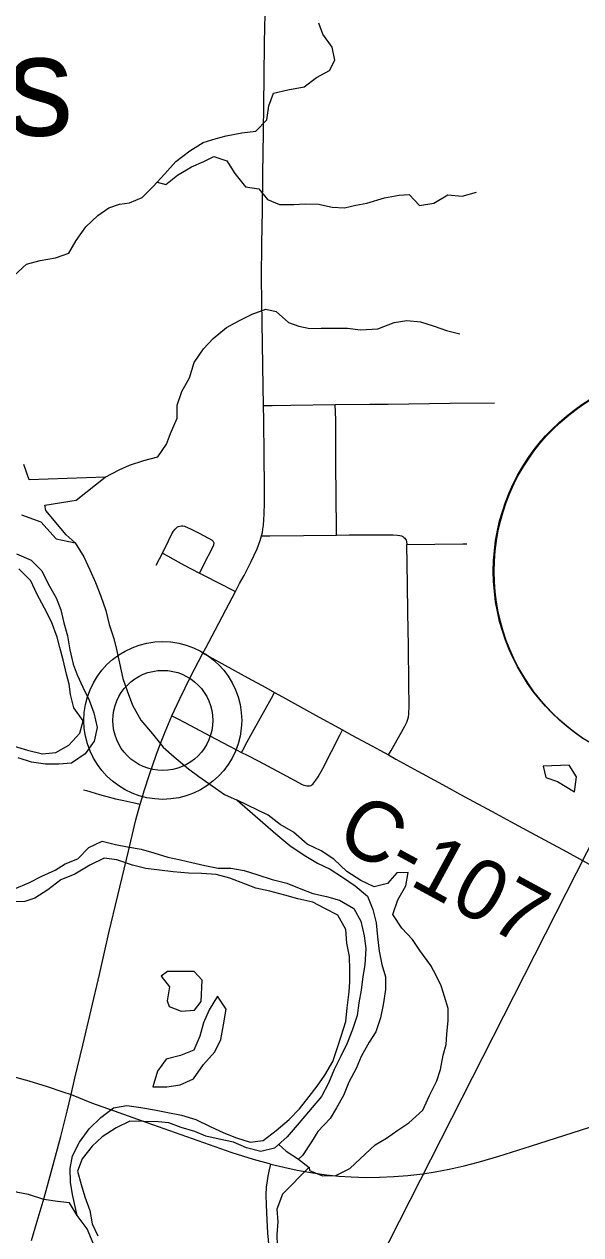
# Model space of a CAD drawing. Extents: x -87 to 2145, y -2128 to 440.
# Drawn here: x 61.74 to 75.6, y 376.74 to 406.86 of the extents above; entities that cross this region are included whole.
import ezdxf

# ---------------------------------------------------------------- set-up
doc = ezdxf.new("R2010")
doc.units = 0
for name, color, linetype in [('GM_X_County_Road', 7, 'Continuous'), ('GM_X_County_Road_Text', 7, 'Continuous'), ('GM_X_Major_River', 7, 'Continuous'), ('GM_X_Minor_Lake', 7, 'Continuous'), ('GM_X_Minor_Lake_Text', 7, 'Continuous'), ('GM_X_Minor_River', 7, 'Continuous'), ('GM_X_State_Route', 7, 'Continuous'), ('GM_X_Township_Road', 7, 'Continuous'), ('GM_X_Unincorporated', 7, 'Continuous'), ('GM_X_Unincorporated_Location', 7, 'Continuous'), ('SH_Masking', 7, 'Continuous'), ('SH_Text', 7, 'Continuous')]:
    doc.layers.add(name, color=color, linetype=linetype)

msp = doc.modelspace()

# ---------------------------------------------------------------- linework, layer by layer
at = {"layer": 'GM_X_County_Road'}
for points in [[(66.19, 391.214), (66.349, 391.127), (66.736, 390.912), (67.313, 390.599), (67.759, 390.355), (67.972, 390.236)], [(67.972, 390.236), (68.174, 390.122), (68.993, 389.671), (69.669, 389.3)], [(69.669, 389.3), (69.885, 389.182), (70.288, 388.962), (70.811, 388.678)], [(70.811, 388.678), (70.994, 388.578), (71.541, 388.279), (71.958, 388.05), (72.245, 387.891), (72.604, 387.694), (73.483, 387.219), (73.843, 387.023), (74.349, 386.75), (75.245, 386.269), (75.806, 385.963)], [(67.861, 376.267), (67.811, 376.789), (67.788, 377.103), (67.771, 377.487), (67.766, 377.734), (67.777, 377.923), (67.796, 378.081), (67.816, 378.197), (67.843, 378.324), (67.881, 378.501)]]:
    msp.add_lwpolyline(points, dxfattribs=at)
at = {"layer": 'GM_X_Major_River'}
for points in [[(61.555, 393.68), (61.913, 393.523), (62.179, 393.258), (62.344, 392.935), (62.539, 392.59), (62.655, 392.288), (62.73, 391.965), (62.825, 391.643), (62.879, 391.291), (62.964, 390.938), (63.06, 390.676), (63.205, 390.363), (63.36, 390.039), (63.475, 389.727), (63.559, 389.364), (63.484, 389.024), (63.259, 388.707), (62.925, 388.472), (62.604, 388.447), (62.274, 388.453), (61.924, 388.498), (61.595, 388.604)], [(61.49, 388.897), (61.829, 388.801), (62.197, 388.705), (62.528, 388.739), (62.852, 388.924), (63.127, 389.221), (63.212, 389.53), (62.977, 389.855), (62.892, 390.187), (62.866, 390.439), (62.8, 390.69), (62.715, 391.043), (62.63, 391.355), (62.564, 391.607), (62.42, 391.99), (62.245, 392.334), (62.06, 392.688), (61.905, 393.012), (61.609, 393.308)], [(61.503, 385.347), (61.856, 385.501), (62.179, 385.666), (62.512, 385.811), (62.765, 385.968), (63.077, 386.093), (63.352, 386.379), (63.685, 386.534), (64.014, 386.448), (64.313, 386.393), (64.653, 386.338), (64.971, 386.242), (65.32, 386.136), (65.63, 386.071), (65.919, 386.006), (66.238, 385.931), (66.567, 385.865), (66.888, 385.86), (67.217, 385.804), (67.556, 385.698), (67.914, 385.582), (68.283, 385.486), (68.591, 385.361), (68.93, 385.235), (69.269, 385.159), (69.588, 385.064), (69.945, 384.857), (70.12, 384.543), (70.204, 384.181), (70.249, 383.859), (70.223, 383.459), (70.168, 383.169), (70.133, 382.829), (70.068, 382.509), (70.033, 382.199), (69.917, 381.85), (69.781, 381.511), (69.626, 381.183), (69.461, 380.854), (69.315, 380.516), (69.139, 380.178), (68.588, 379.525), (68.292, 379.179), (67.977, 378.894), (67.636, 378.809), (67.277, 378.905), (66.949, 379.041), (66.599, 379.117), (66.26, 379.192), (65.992, 379.307), (65.653, 379.413), (65.345, 379.528), (65.075, 379.553), (64.374, 379.564), (64.031, 379.4)], [(63.065, 377.22), (62.943, 377.743), (62.898, 378.045), (62.884, 378.386), (62.949, 378.705), (63.124, 379.043), (63.36, 379.38), (63.655, 379.656), (63.969, 379.902), (64.3, 379.956), (64.65, 379.911), (64.989, 379.845), (65.319, 379.779), (65.658, 379.714), (66.017, 379.608), (66.374, 379.431), (66.712, 379.275), (67.03, 379.15), (67.369, 379.044), (67.69, 379.089), (68.015, 379.334), (68.339, 379.61), (68.594, 379.876), (68.839, 380.183), (69.033, 380.44), (69.228, 380.708), (69.424, 381.055), (69.55, 381.424), (69.634, 381.684), (69.75, 382.043), (69.785, 382.383), (69.832, 382.783), (69.846, 383.034), (69.851, 383.334), (69.836, 383.666), (69.771, 383.998), (69.747, 384.339), (69.552, 384.693), (69.224, 384.859), (68.926, 385.014), (68.557, 385.1), (68.228, 385.186), (67.86, 385.292), (67.51, 385.368), (67.252, 385.463), (66.864, 385.61), (66.525, 385.705), (66.165, 385.731), (65.834, 385.737), (65.455, 385.773), (65.115, 385.809), (64.775, 385.854), (64.436, 385.94), (64.048, 386.067), (63.738, 386.112), (63.375, 385.937), (63.001, 385.713), (62.658, 385.568), (62.334, 385.323), (62.01, 385.118), (61.759, 385.031), (61.398, 385.027)], [(64.031, 379.4), (63.687, 379.175), (63.433, 378.948), (63.188, 378.631), (63.073, 378.322), (63.158, 377.99), (63.253, 377.688), (63.377, 377.345), (63.432, 377.013), (63.577, 376.71)], [(63.118, 373.68), (63.153, 373.95), (63.218, 374.29), (63.403, 374.598), (63.599, 374.915), (63.734, 375.224), (63.809, 375.544), (63.735, 375.906), (63.64, 376.228), (63.464, 376.532), (63.31, 376.885), (63.065, 377.22)]]:
    msp.add_lwpolyline(points, dxfattribs=at)
at = {"layer": 'GM_X_Minor_Lake'}
msp.add_line((68.574, 378.623), (68.833, 378.415), dxfattribs=at)
for points in [[(61.679, 394.652), (62.156, 394.482), (62.538, 394.053), (63.011, 393.957), (62.79, 394.159), (62.281, 394.76), (62.254, 394.891), (63.037, 395.016), (63.758, 395.59), (61.865, 395.521), (61.732, 395.904)], [(75.443, 387.758), (75.487, 388.136), (75.303, 388.421), (74.657, 388.403)], [(74.657, 388.403), (74.726, 388.121), (75.015, 388.015), (75.443, 387.758)], [(67.045, 387.552), (67.679, 386.994), (68.004, 386.717), (68.358, 386.429), (68.714, 386.182), (69.041, 385.985), (69.358, 385.839), (69.665, 385.642), (69.981, 385.425), (70.286, 385.169), (70.42, 384.835), (70.504, 384.503), (70.537, 384.151), (70.58, 383.8), (70.644, 383.468), (70.738, 383.155), (70.732, 382.844), (70.675, 382.465), (70.608, 382.135), (70.491, 381.786), (70.326, 381.529), (70.129, 381.172), (70.004, 380.874), (69.827, 380.536), (69.69, 380.208), (69.514, 379.901), (69.359, 379.633), (69.053, 379.308), (68.897, 379.051), (68.671, 378.714), (68.574, 378.623)], [(68.833, 378.415), (68.844, 378.34), (69.171, 378.203), (69.502, 378.217), (69.846, 378.391), (70.111, 378.636), (70.477, 378.98), (70.761, 379.145), (71.045, 379.34), (71.319, 379.525), (71.665, 379.839), (71.832, 380.207), (72.01, 380.574), (72.105, 380.853), (72.172, 381.213), (72.247, 381.472), (72.262, 381.732), (72.299, 382.072), (72.294, 382.373), (72.2, 382.666), (72.125, 382.938), (72, 383.191), (71.864, 383.444), (71.591, 383.81), (71.406, 384.084), (71.142, 384.37), (70.918, 384.705), (71.045, 385.074), (71.242, 385.421), (71.298, 385.751), (71.018, 385.746), (70.783, 385.48), (70.451, 385.396), (70.123, 385.553), (69.777, 385.78), (69.453, 386.087), (69.137, 386.294), (68.79, 386.461), (68.445, 386.759), (68.118, 386.945), (67.812, 387.182), (67.045, 387.552)], [(66.152, 382.542), (66.172, 383.073), (65.976, 383.288), (65.306, 383.291), (65.153, 383.173)], [(65.153, 383.173), (65.358, 382.909), (65.302, 382.559), (65.349, 382.418), (65.647, 382.302), (65.978, 382.325), (66.152, 382.542)], [(66.769, 382.35), (66.555, 382.675), (66.348, 382.338), (66.202, 382.01), (66.116, 381.681), (65.969, 381.333), (65.636, 381.199), (65.274, 381.106), (65.058, 380.809), (64.942, 380.42)], [(64.942, 380.42), (65.291, 380.424), (65.622, 380.468), (65.955, 380.622), (66.202, 380.978), (66.488, 381.293), (66.635, 381.601), (66.701, 381.96), (66.769, 382.35)]]:
    msp.add_lwpolyline(points, dxfattribs=at)
at = {"layer": 'GM_X_Minor_River'}
for points in [[(61.483, 400.604), (61.798, 400.89), (62.139, 400.984), (62.521, 401.048), (62.853, 401.163), (63.038, 401.481), (63.274, 401.819), (63.578, 402.105), (63.851, 402.291), (64.113, 402.387), (64.364, 402.413), (64.676, 402.549), (64.951, 402.825), (65.246, 403.141), (65.521, 403.448), (65.865, 403.714), (66.199, 403.919), (66.521, 404.014), (66.772, 404.08), (67.164, 404.154), (67.505, 404.199), (67.779, 404.485), (67.835, 404.826), (67.95, 405.145), (68.301, 405.23), (68.713, 405.303), (69.017, 405.539), (69.34, 405.705), (69.474, 405.963), (69.408, 406.286), (69.173, 406.611), (69.077, 406.883)], [(65.052, 402.934), (65.272, 402.87), (65.556, 403.106), (65.909, 403.311), (66.212, 403.447), (66.464, 403.573), (66.783, 403.458), (66.988, 403.143), (67.253, 402.818), (67.583, 402.762), (67.799, 402.498), (68.097, 402.372), (68.458, 402.376), (68.738, 402.392), (69.069, 402.387), (69.408, 402.311), (69.718, 402.296), (69.999, 402.361), (70.27, 402.407), (70.713, 402.54), (71.074, 402.605), (71.325, 402.621), (71.581, 402.346), (71.942, 402.41), (72.286, 402.615), (72.645, 402.579), (72.997, 402.684)], [(63.758, 395.59), (64.111, 395.775), (64.363, 395.891), (64.725, 396.005), (65.067, 396.1), (65.282, 396.408), (65.386, 396.677), (65.552, 397.055), (65.548, 397.386), (65.663, 397.726), (65.858, 398.064), (65.974, 398.443), (66.21, 398.78), (66.444, 399.037), (66.779, 399.313), (67.102, 399.488), (67.415, 399.644), (67.757, 399.769), (68.016, 399.714), (68.322, 399.438), (68.581, 399.344), (68.851, 399.289), (69.131, 399.295), (69.481, 399.299), (69.792, 399.294), (70.112, 399.258), (70.542, 399.282), (70.955, 399.435), (71.266, 399.49), (71.606, 399.455), (71.945, 399.349), (72.254, 399.244), (72.583, 399.158)], [(63.011, 393.957), (63.226, 393.612), (63.381, 393.289), (63.516, 392.966), (63.651, 392.632), (63.776, 392.269), (63.86, 391.927), (63.975, 391.574), (64.041, 391.302), (64.115, 390.96), (64.199, 390.577), (64.305, 390.275), (64.439, 389.921), (64.644, 389.547), (64.938, 389.201), (65.204, 388.876), (65.48, 388.631), (65.836, 388.334), (66.093, 388.139), (66.42, 387.913), (66.727, 387.698), (67.045, 387.552)], [(63.065, 377.22), (62.87, 377.534), (62.57, 377.569), (62.23, 377.615), (61.852, 377.741), (61.583, 377.796), (60.885, 377.988), (60.547, 378.143), (60.231, 378.389), (59.935, 378.675), (59.547, 378.842), (59.218, 378.927), (58.88, 379.063)], [(68.08, 378.986), (68.267, 378.819), (68.574, 378.623)], [(68.837, 378.419), (68.169, 377.748), (68.033, 377.379), (68.058, 377.058), (68.033, 376.747), (68.039, 376.467)]]:
    msp.add_lwpolyline(points, dxfattribs=at)
at = {"layer": 'GM_X_State_Route'}
for points in [[(64.676, 387.608), (64.731, 387.789), (64.866, 388.193), (65.032, 388.674), (65.14, 388.965), (65.249, 389.256), (65.415, 389.65), (65.613, 390.079), (65.874, 390.608), (66.19, 391.214), (66.26, 391.348), (66.493, 391.781), (66.766, 392.286), (67.006, 392.749), (67.106, 392.942), (67.219, 393.143), (67.288, 393.273), (67.395, 393.495), (67.539, 393.809), (67.619, 394.017), (67.652, 394.131), (67.673, 394.217), (67.685, 394.296), (67.697, 394.395), (67.709, 394.533), (67.718, 394.681), (67.726, 394.944), (67.723, 395.338), (67.717, 396.126), (67.709, 397.012), (67.701, 397.373), (67.691, 397.848), (67.656, 399.964), (67.652, 400.538), (67.66, 401.407), (67.674, 402.227), (67.686, 403.145), (67.703, 404.162), (67.708, 404.868), (67.715, 405.54), (67.725, 406.409), (67.747, 407.475)], [(62.911, 380.23), (63.004, 380.634), (63.203, 381.461), (63.617, 383.218), (63.854, 384.257), (64.07, 385.184), (64.337, 386.284), (64.525, 387.065), (64.629, 387.453), (64.676, 387.608)], [(61.526, 380.663), (61.858, 380.571), (62.312, 380.427), (62.702, 380.299), (62.911, 380.23)], [(61.922, 376.594), (62.066, 377.08), (62.238, 377.663), (62.414, 378.295), (62.655, 379.182), (62.816, 379.818), (62.911, 380.23)], [(62.911, 380.23), (63.421, 380.027), (64.101, 379.784), (64.795, 379.533), (65.645, 379.231), (66.914, 378.789), (67.445, 378.622), (67.839, 378.511), (67.881, 378.501), (68.204, 378.419), (68.539, 378.347), (68.926, 378.279), (69.266, 378.23), (69.575, 378.198), (69.885, 378.178), (70.261, 378.168), (70.588, 378.171), (70.947, 378.189), (71.29, 378.217), (71.664, 378.258), (71.971, 378.304), (72.324, 378.372), (72.692, 378.454), (73.072, 378.552), (73.559, 378.695), (74.341, 378.943), (75.824, 379.421)]]:
    msp.add_lwpolyline(points, dxfattribs=at)
at = {"layer": 'GM_X_Township_Road'}
for p, q in [((69.517, 394.15), (69.833, 394.152)), ((65.027, 393.402), (65.182, 393.7))]:
    msp.add_line(p, q, dxfattribs=at)
for points in [[(67.701, 397.373), (67.918, 397.377), (68.377, 397.386), (69.482, 397.397)], [(69.482, 397.397), (70.343, 397.405), (70.802, 397.411), (72.341, 397.428), (73.45, 397.437)], [(69.517, 394.15), (69.516, 394.246), (69.508, 395.165), (69.5, 395.871), (69.498, 396.461), (69.497, 397.02), (69.482, 397.397)], [(65.182, 393.7), (65.331, 394.003), (65.42, 394.179), (65.463, 394.249), (65.505, 394.3), (65.537, 394.332), (65.562, 394.351), (65.585, 394.362)], [(65.585, 394.362), (65.621, 394.372), (65.659, 394.378), (65.695, 394.378), (65.735, 394.371), (65.895, 394.3), (66.099, 394.196), (66.421, 394.024), (66.438, 394.009), (66.45, 393.993), (66.458, 393.976), (66.461, 393.956), (66.461, 393.934), (66.459, 393.913), (66.452, 393.89), (66.18, 393.356), (66.103, 393.204)], [(67.652, 394.131), (67.856, 394.133), (68.695, 394.141), (69.517, 394.15)], [(69.833, 394.152), (70.476, 394.156), (70.923, 394.156), (71.034, 394.151), (71.09, 394.143), (71.135, 394.129), (71.171, 394.111), (71.193, 394.093), (71.214, 394.072), (71.235, 394.047), (71.248, 394.026), (71.259, 393.994), (71.268, 393.917)], [(65.182, 393.7), (65.309, 393.63), (65.712, 393.406), (66.103, 393.204)], [(70.811, 388.678), (70.875, 388.791), (71.137, 389.245), (71.216, 389.392), (71.263, 389.493), (71.29, 389.566), (71.309, 389.63), (71.319, 389.69), (71.325, 389.911), (71.318, 390.437), (71.309, 391.389), (71.295, 392.226), (71.28, 392.931), (71.268, 393.917)], [(71.268, 393.917), (72.658, 393.933), (72.756, 393.933)], [(66.103, 393.204), (66.253, 393.127), (66.561, 392.97), (67.006, 392.749)], [(67.149, 388.743), (67.215, 388.86), (67.255, 388.931), (67.471, 389.318), (67.74, 389.807), (67.896, 390.095), (67.972, 390.236)], [(65.415, 389.65), (65.549, 389.584), (65.741, 389.49), (66.378, 389.15), (66.678, 388.989), (67.026, 388.806), (67.149, 388.743)], [(68.843, 387.913), (68.879, 387.921), (68.903, 387.934), (68.926, 387.952), (68.954, 387.986), (69.005, 388.054), (69.056, 388.132), (69.175, 388.345), (69.61, 389.185), (69.669, 389.3)], [(67.149, 388.743), (67.289, 388.672), (67.566, 388.53), (67.798, 388.406), (68.26, 388.162), (68.664, 387.946), (68.706, 387.929), (68.747, 387.92), (68.775, 387.914), (68.809, 387.91), (68.843, 387.913)], [(63.218, 387.813), (63.297, 387.791), (63.621, 387.693), (64.017, 387.589), (64.225, 387.542), (64.449, 387.493), (64.629, 387.453)]]:
    msp.add_lwpolyline(points, dxfattribs=at)
at = {"layer": 'GM_X_Unincorporated'}
for radius in [1.964, 1.245]:
    msp.add_circle((65.193, 389.538), radius, dxfattribs=at)
at = {"layer": 'GM_X_Unincorporated_Location'}
msp.add_line((65.193, 389.538), (65.193, 389.538), dxfattribs=at)
at = {"layer": 'SH_Masking'}
msp.add_circle((78.438, 393.245), 5, dxfattribs=at)
at = {"layer": 'SH_Text'}
msp.add_line((63.542, 362.223), (79.29, 393.239), dxfattribs=at)
msp.add_circle((78.419, 393.253), 5, dxfattribs=at)

# ---------------------------------------------------------------- texts
at = {"layer": 'GM_X_County_Road_Text'}
msp.add_text('C-107', height=1.5, rotation=331.4632, dxfattribs=at).set_placement((69.438, 386.477))
at = {"layer": 'GM_X_Minor_Lake_Text'}
msp.add_text('Reams', height=2.5001, rotation=0.0297, dxfattribs=at).set_placement((52.378, 404.084))

doc.saveas('drawing.dxf')
